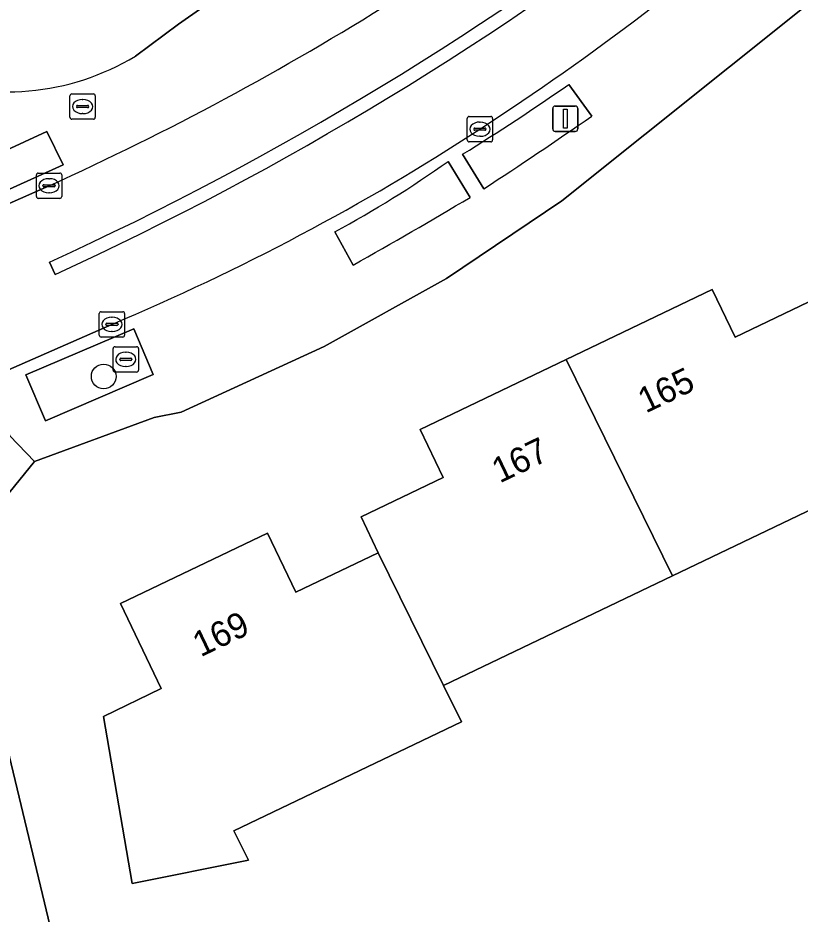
# Model space of a CAD drawing. Extents: x 162879 to 165540, y 384011 to 385181.
# Drawn here: x 164285.13 to 164316.02, y 384500.81 to 384536.21 of the extents above; entities that cross this region are included whole.
import ezdxf

# ---------------------------------------------------------------- set-up
doc = ezdxf.new("R2010")
doc.units = 0
for name, color, linetype in [('IMGEO_Boom', 7, 'Continuous'), ('IMGEO_Brandkraan', 7, 'Continuous'), ('IMGEO_Erf', 7, 'Continuous'), ('IMGEO_Groenvoorziening', 7, 'Continuous'), ('IMGEO_Kolk', 7, 'Continuous'), ('IMGEO_Lichtmast', 7, 'Continuous'), ('IMGEO_Pand', 7, 'Continuous'), ('IMGEO_Pand_nummerreeks', 7, 'Continuous'), ('IMGEO_Parkeervlak_open', 7, 'Continuous'), ('IMGEO_Rijbaan_lokaal_gesloten', 7, 'Continuous'), ('IMGEO_Rijbaan_lokaal_open', 7, 'Continuous'), ('IMGEO_Rioolput', 7, 'Continuous'), ('IMGEO_Voetpad_open', 7, 'Continuous')]:
    doc.layers.add(name, color=color, linetype=linetype)

msp = doc.modelspace()

# ---------------------------------------------------------------- linework, layer by layer
at = {"layer": 'IMGEO_Boom'}
msp.add_circle((164288.518, 384522.046), 0.489, dxfattribs=at)
at = {"layer": 'IMGEO_Brandkraan'}
for p, q in [((164287.184, 384532.282), (164287.184, 384533.134)), ((164287.259, 384533.208), (164288.111, 384533.208)), ((164288.185, 384533.134), (164288.185, 384532.282)), ((164287.443, 384532.702), (164287.443, 384532.714)), ((164287.881, 384532.665), (164287.483, 384532.665)), ((164287.486, 384532.751), (164287.884, 384532.751)), ((164287.672, 384532.988), (164287.697, 384532.988)), ((164287.927, 384532.714), (164287.927, 384532.702)), ((164287.695, 384532.428), (164287.67, 384532.428)), ((164288.111, 384532.208), (164287.259, 384532.208))]:
    msp.add_line(p, q, dxfattribs=at)
for points in [[(164287.184, 384532.282), (164287.184, 384533.134)], [(164287.259, 384533.208), (164288.111, 384533.208)], [(164288.185, 384533.134), (164288.185, 384532.282)], [(164288.111, 384532.208), (164287.259, 384532.208)]]:
    msp.add_lwpolyline(points, dxfattribs=at)
for centre, radius, start, end in [((164287.261, 384533.132), 0.0765, 91.552, 178.448), ((164287.261, 384533.132), 0.0765, 91.552, 178.448), ((164288.109, 384533.132), 0.0765, 1.552, 88.448), ((164288.109, 384533.132), 0.0765, 1.552, 88.448), ((164287.483, 384532.711), 0.0403, 85.8775, 175.7526), ((164287.48, 384532.701), 0.0366, 178.938, 274.7102), ((164287.884, 384532.708), 0.043, 264.8664, 352.4533), ((164287.888, 384532.713), 0.0386, 1.7309, 96.639), ((164287.261, 384532.284), 0.0765, 181.552, 268.448), ((164287.261, 384532.284), 0.0765, 181.552, 268.448), ((164288.109, 384532.284), 0.0765, 271.552, 358.448), ((164288.109, 384532.284), 0.0765, 271.552, 358.448)]:
    msp.add_arc(centre, radius, start, end, dxfattribs=at)
for centre, major_axis, ratio, start_param, end_param in [((164287.671, 384532.708), (-0.387, 0.002), 0.722429, 4.712389, 7.853982), ((164287.696, 384532.708), (-0.39, 0.002), 0.717154, 1.570796, 4.712389)]:
    msp.add_ellipse(centre, major_axis=major_axis, ratio=ratio, start_param=start_param, end_param=end_param, dxfattribs=at)
at = {"layer": 'IMGEO_Erf'}
for points in [[(164289.768, 384534.7), (164291.477, 384535.954), (164309.602, 384548.644), (164322.198, 384559.899), (164322.408, 384560.17), (164322.494, 384560.391), (164335.312, 384590.058), (164348.766, 384620.706), (164354.011, 384618.805), (164357.798, 384629.685), (164376.258, 384683.505)], [(164343.231, 384535.083), (164338.601, 384533.743), (164336.389, 384533.103), (164335.651, 384535.572), (164334.209, 384540.468), (164333.765, 384541.881), (164316.513, 384536.895), (164306.606, 384528.987), (164302.056, 384525.919), (164297.225, 384523.229), (164291.581, 384520.639), (164290.508, 384520.429), (164285.786, 384518.69), (164283.972, 384516.463), (164283.48, 384513.165), (164284.083, 384509.933), (164286.485, 384500)], [(164319.978, 384518.476), (164310.981, 384514.168), (164301.942, 384509.84), (164302.646, 384508.409), (164293.663, 384504.108), (164294.23, 384502.941), (164289.646, 384502.024), (164288.506, 384508.613), (164290.79, 384509.727), (164289.187, 384513.076), (164294.99, 384515.854), (164296.105, 384513.528), (164299.361, 384515.088), (164298.681, 384516.505), (164301.922, 384518.057), (164301.016, 384519.949), (164306.785, 384522.712), (164312.556, 384525.476), (164313.456, 384523.6), (164316.676, 384525.142)]]:
    msp.add_lwpolyline(points, dxfattribs=at)
msp.add_arc((164284.701, 384543.059), 9.774, 248.8599, 301.2234, dxfattribs=at)
at = {"layer": 'IMGEO_Groenvoorziening'}
for points in [[(164286.268, 384531.721), (164282.02, 384529.761), (164282.662, 384528.478), (164286.913, 384530.399)], [(164286.215, 384520.292), (164290.476, 384522.127), (164289.704, 384523.929), (164285.445, 384522.108)]]:
    msp.add_lwpolyline(points, close=True, dxfattribs=at)
at = {"layer": 'IMGEO_Kolk'}
for p, q in [((164302.951, 384532.313), (164303.803, 384532.313)), ((164302.876, 384531.387), (164302.876, 384532.239)), ((164303.364, 384532.093), (164303.389, 384532.093)), ((164303.877, 384532.239), (164303.877, 384531.387)), ((164303.135, 384531.807), (164303.135, 384531.819)), ((164303.573, 384531.77), (164303.175, 384531.77)), ((164303.178, 384531.856), (164303.576, 384531.856)), ((164303.619, 384531.819), (164303.619, 384531.807)), ((164303.803, 384531.313), (164302.951, 384531.313)), ((164303.387, 384531.533), (164303.362, 384531.533)), ((164285.86, 384529.152), (164285.86, 384530.004)), ((164285.935, 384530.078), (164286.787, 384530.078)), ((164286.348, 384529.858), (164286.373, 384529.858)), ((164286.861, 384530.004), (164286.861, 384529.152)), ((164286.119, 384529.572), (164286.119, 384529.584)), ((164286.557, 384529.535), (164286.159, 384529.535)), ((164286.162, 384529.621), (164286.56, 384529.621)), ((164286.603, 384529.584), (164286.603, 384529.572)), ((164286.371, 384529.298), (164286.346, 384529.298)), ((164286.787, 384529.078), (164285.935, 384529.078)), ((164288.341, 384523.678), (164288.341, 384524.53)), ((164288.416, 384524.604), (164289.268, 384524.604)), ((164289.342, 384524.53), (164289.342, 384523.678)), ((164288.829, 384524.384), (164288.854, 384524.384)), ((164288.6, 384524.098), (164288.6, 384524.11)), ((164289.038, 384524.061), (164288.64, 384524.061)), ((164288.643, 384524.147), (164289.041, 384524.147)), ((164288.852, 384523.824), (164288.827, 384523.824)), ((164289.084, 384524.11), (164289.084, 384524.098)), ((164289.268, 384523.604), (164288.416, 384523.604))]:
    msp.add_line(p, q, dxfattribs=at)
for points in [[(164302.951, 384532.313), (164303.803, 384532.313)], [(164302.876, 384531.387), (164302.876, 384532.239)], [(164303.877, 384532.239), (164303.877, 384531.387)], [(164303.803, 384531.313), (164302.951, 384531.313)], [(164285.86, 384529.152), (164285.86, 384530.004)], [(164285.935, 384530.078), (164286.787, 384530.078)], [(164286.861, 384530.004), (164286.861, 384529.152)], [(164286.787, 384529.078), (164285.935, 384529.078)], [(164288.341, 384523.678), (164288.341, 384524.53)], [(164288.416, 384524.604), (164289.268, 384524.604)], [(164289.342, 384524.53), (164289.342, 384523.678)], [(164289.268, 384523.604), (164288.416, 384523.604)]]:
    msp.add_lwpolyline(points, dxfattribs=at)
for centre, radius, start, end in [((164302.953, 384532.237), 0.0765, 91.552, 178.448), ((164302.953, 384532.237), 0.0765, 91.552, 178.448), ((164303.801, 384532.237), 0.0765, 1.552, 88.448), ((164303.801, 384532.237), 0.0765, 1.552, 88.448), ((164303.175, 384531.816), 0.0403, 85.8775, 175.7526), ((164303.172, 384531.806), 0.0366, 178.938, 274.7102), ((164303.576, 384531.813), 0.043, 264.8664, 352.4533), ((164303.58, 384531.818), 0.0386, 1.7309, 96.639), ((164302.953, 384531.389), 0.0765, 181.552, 268.448), ((164302.953, 384531.389), 0.0765, 181.552, 268.448), ((164303.801, 384531.389), 0.0765, 271.552, 358.448), ((164303.801, 384531.389), 0.0765, 271.552, 358.448), ((164285.937, 384530.002), 0.0765, 91.552, 178.448), ((164285.937, 384530.002), 0.0765, 91.552, 178.448), ((164286.785, 384530.002), 0.0765, 1.552, 88.448), ((164286.785, 384530.002), 0.0765, 1.552, 88.448), ((164286.159, 384529.581), 0.0403, 85.8775, 175.7526), ((164286.156, 384529.571), 0.0366, 178.938, 274.7102), ((164286.56, 384529.578), 0.043, 264.8664, 352.4533), ((164286.564, 384529.583), 0.0386, 1.7309, 96.639), ((164285.937, 384529.154), 0.0765, 181.552, 268.448), ((164285.937, 384529.154), 0.0765, 181.552, 268.448), ((164286.785, 384529.154), 0.0765, 271.552, 358.448), ((164286.785, 384529.154), 0.0765, 271.552, 358.448), ((164288.418, 384524.528), 0.0765, 91.552, 178.448), ((164288.418, 384524.528), 0.0765, 91.552, 178.448), ((164289.266, 384524.528), 0.0765, 1.552, 88.448), ((164289.266, 384524.528), 0.0765, 1.552, 88.448), ((164288.64, 384524.107), 0.0403, 85.8775, 175.7526), ((164288.637, 384524.097), 0.0366, 178.938, 274.7102), ((164289.041, 384524.104), 0.043, 264.8664, 352.4533), ((164289.045, 384524.109), 0.0386, 1.7309, 96.639), ((164288.418, 384523.68), 0.0765, 181.552, 268.448), ((164288.418, 384523.68), 0.0765, 181.552, 268.448), ((164289.266, 384523.68), 0.0765, 271.552, 358.448), ((164289.266, 384523.68), 0.0765, 271.552, 358.448)]:
    msp.add_arc(centre, radius, start, end, dxfattribs=at)
for centre, major_axis, ratio, start_param, end_param in [((164303.363, 384531.813), (-0.387, 0.002), 0.722429, 4.712389, 7.853982), ((164303.388, 384531.813), (-0.39, 0.002), 0.717154, 1.570796, 4.712389), ((164286.347, 384529.578), (-0.387, 0.002), 0.722429, 4.712389, 7.853982), ((164286.372, 384529.578), (-0.39, 0.002), 0.717154, 1.570796, 4.712389), ((164288.828, 384524.104), (-0.387, 0.002), 0.722429, 4.712389, 7.853982), ((164288.853, 384524.104), (-0.39, 0.002), 0.717154, 1.570796, 4.712389)]:
    msp.add_ellipse(centre, major_axis=major_axis, ratio=ratio, start_param=start_param, end_param=end_param, dxfattribs=at)
at = {"layer": 'IMGEO_Lichtmast'}
for p, q in [((164306.354, 384532.724), (164307.144, 384532.724)), ((164307.144, 384532.724), (164306.354, 384532.724)), ((164306.254, 384531.824), (164306.254, 384532.624)), ((164306.254, 384532.624), (164306.254, 384531.824)), ((164307.244, 384532.624), (164307.244, 384531.824)), ((164307.244, 384531.824), (164307.244, 384532.624)), ((164307.144, 384531.724), (164306.354, 384531.724)), ((164306.354, 384531.724), (164307.144, 384531.724))]:
    msp.add_line(p, q, dxfattribs=at)
msp.add_lwpolyline([(164306.674, 384532.599), (164306.824, 384532.599), (164306.824, 384531.849), (164306.674, 384531.849), (164306.674, 384532.599)], dxfattribs=at)
for centre, start, end in [((164306.354, 384532.624), 90, 180), ((164306.354, 384532.624), 90, 180), ((164307.144, 384532.624), 0, 90), ((164307.144, 384532.624), 360, 90), ((164306.354, 384531.824), 180, 270), ((164306.354, 384531.824), 180, 270), ((164307.144, 384531.824), 270, 0), ((164307.144, 384531.824), 270, 0)]:
    msp.add_arc(centre, 0.1, start, end, dxfattribs=at)
at = {"layer": 'IMGEO_Pand'}
for points in [[(164306.785, 384522.712), (164310.981, 384514.168), (164319.978, 384518.476), (164319.307, 384519.965), (164316.676, 384525.142), (164313.456, 384523.6), (164312.556, 384525.476)], [(164306.785, 384522.712), (164301.016, 384519.949), (164301.922, 384518.057), (164298.681, 384516.505), (164299.361, 384515.088), (164301.942, 384509.84), (164310.981, 384514.168)], [(164301.942, 384509.84), (164299.361, 384515.088), (164296.105, 384513.528), (164294.99, 384515.854), (164289.187, 384513.076), (164290.79, 384509.727), (164288.506, 384508.613), (164289.646, 384502.024), (164294.23, 384502.941), (164293.663, 384504.108), (164302.646, 384508.409)]]:
    msp.add_lwpolyline(points, close=True, dxfattribs=at)
at = {"layer": 'IMGEO_Parkeervlak_open'}
for points in [[(164307.792, 384532.326), (164306.883, 384533.577)], [(164302.693, 384530.823), (164303.527, 384529.455)], [(164302.991, 384529.119), (164302.121, 384530.54)], [(164297.65, 384527.763), (164298.374, 384526.444)]]:
    msp.add_lwpolyline(points, dxfattribs=at)
for centre, radius, start, end in [((164249.201, 384616.772), 101.236, 301.89706, 304.73512), ((164209.354, 384673.956), 172.479, 303.09264, 304.80058), ((164277.425, 384565.313), 42.65, 298.3074, 305.3825), ((164189.496, 384719.687), 221.804, 299.39797, 300.77637)]:
    msp.add_arc(centre, radius, start, end, dxfattribs=at)
at = {"layer": 'IMGEO_Rijbaan_lokaal_gesloten'}
for points in [[(164286.361, 384529.578), (164281.489, 384527.428), (164280.641, 384527.053), (164280.303, 384526.951), (164271.177, 384524.499), (164261.372, 384522.084), (164260.145, 384521.86), (164253.991, 384520.814), (164230.853, 384516.807), (164214.616, 384514.015), (164194.434, 384510.531), (164173.254, 384506.871), (164153.085, 384503.375), (164131.975, 384499.751), (164123.378, 384498.213)], [(164286.599, 384526.079), (164286.382, 384526.565)], [(164283.876, 384521.927), (164288.842, 384524.104)]]:
    msp.add_lwpolyline(points, dxfattribs=at)
for centre, radius, start, end in [((164233.509, 384642.199), 127.149, 294.57204, 321.27787), ((164233.476, 384642.181), 127.678, 294.58672, 321.29938), ((164243.341, 384623.883), 109.914, 303.10707, 311.39454), ((164239.746, 384632.591), 113.069, 294.34745, 302.18983), ((164252.885, 384609.456), 92.617, 292.84451, 303.03621)]:
    msp.add_arc(centre, radius, start, end, dxfattribs=at)
at = {"layer": 'IMGEO_Rijbaan_lokaal_open'}
msp.add_lwpolyline([(164286.382, 384526.565), (164286.599, 384526.079)], dxfattribs=at)
for centre, radius, start, end in [((164233.509, 384642.199), 127.149, 294.57204, 321.27787), ((164233.476, 384642.181), 127.678, 294.58672, 321.29938)]:
    msp.add_arc(centre, radius, start, end, dxfattribs=at)
at = {"layer": 'IMGEO_Rioolput'}
for p, q in [((164288.89, 384522.296), (164288.89, 384523.148)), ((164288.965, 384523.222), (164289.817, 384523.222)), ((164289.891, 384523.148), (164289.891, 384522.296)), ((164289.192, 384522.765), (164289.59, 384522.765)), ((164289.378, 384523.002), (164289.403, 384523.002)), ((164289.149, 384522.716), (164289.149, 384522.728)), ((164289.587, 384522.679), (164289.189, 384522.679)), ((164289.401, 384522.442), (164289.376, 384522.442)), ((164289.633, 384522.728), (164289.633, 384522.716)), ((164289.817, 384522.222), (164288.965, 384522.222))]:
    msp.add_line(p, q, dxfattribs=at)
for points in [[(164288.89, 384522.296), (164288.89, 384523.148)], [(164288.965, 384523.222), (164289.817, 384523.222)], [(164289.891, 384523.148), (164289.891, 384522.296)], [(164289.817, 384522.222), (164288.965, 384522.222)]]:
    msp.add_lwpolyline(points, dxfattribs=at)
for centre, radius, start, end in [((164288.967, 384523.146), 0.0765, 91.552, 178.448), ((164288.967, 384523.146), 0.0765, 91.552, 178.448), ((164289.815, 384523.146), 0.0765, 1.552, 88.448), ((164289.815, 384523.146), 0.0765, 1.552, 88.448), ((164289.189, 384522.725), 0.0403, 85.8775, 175.7526), ((164289.594, 384522.727), 0.0386, 1.7309, 96.639), ((164289.186, 384522.715), 0.0366, 178.938, 274.7102), ((164289.59, 384522.722), 0.043, 264.8664, 352.4533), ((164288.967, 384522.298), 0.0765, 181.552, 268.448), ((164288.967, 384522.298), 0.0765, 181.552, 268.448), ((164289.815, 384522.298), 0.0765, 271.552, 358.448), ((164289.815, 384522.298), 0.0765, 271.552, 358.448)]:
    msp.add_arc(centre, radius, start, end, dxfattribs=at)
for centre, major_axis, ratio, start_param, end_param in [((164289.377, 384522.722), (-0.387, 0.002), 0.722429, 4.712389, 7.853982), ((164289.402, 384522.722), (-0.39, 0.002), 0.717154, 1.570796, 4.712389)]:
    msp.add_ellipse(centre, major_axis=major_axis, ratio=ratio, start_param=start_param, end_param=end_param, dxfattribs=at)
at = {"layer": 'IMGEO_Voetpad_open'}
for points in [[(164377.118, 384685.851), (164376.258, 384683.505), (164357.798, 384629.685), (164354.011, 384618.805), (164348.766, 384620.706), (164335.312, 384590.058), (164322.494, 384560.391), (164322.408, 384560.17), (164322.198, 384559.899), (164309.602, 384548.644), (164291.477, 384535.954), (164289.768, 384534.7)], [(164288.842, 384524.104), (164283.876, 384521.927), (164284.064, 384521.474), (164284.813, 384519.697), (164285.786, 384518.69), (164290.508, 384520.429), (164291.581, 384520.639), (164297.225, 384523.229), (164302.056, 384525.919), (164306.606, 384528.987), (164316.513, 384536.895), (164328.081, 384547.382), (164332.093, 384551.069)], [(164281.176, 384533.942), (164280.664, 384529.135), (164281.257, 384527.91), (164281.489, 384527.428), (164286.361, 384529.578)], [(164306.883, 384533.577), (164307.792, 384532.326)], [(164303.527, 384529.455), (164302.693, 384530.823)], [(164302.121, 384530.54), (164302.991, 384529.119)], [(164298.374, 384526.444), (164297.65, 384527.763)], [(164295.335, 384441.27), (164292.496, 384465.91), (164289.825, 384479.842), (164287.479, 384494.408), (164286.485, 384500), (164284.083, 384509.933), (164283.48, 384513.165), (164283.972, 384516.463), (164285.786, 384518.69), (164284.813, 384519.697)]]:
    msp.add_lwpolyline(points, dxfattribs=at)
for points in [[(164286.268, 384531.721), (164286.913, 384530.399), (164282.662, 384528.478), (164282.02, 384529.761)], [(164290.476, 384522.127), (164286.215, 384520.292), (164285.445, 384522.108), (164289.704, 384523.929)]]:
    msp.add_lwpolyline(points, close=True, dxfattribs=at)
for centre, radius, start, end in [((164243.341, 384623.883), 109.914, 303.10707, 311.39454), ((164239.746, 384632.591), 113.069, 294.34745, 302.18983), ((164284.701, 384543.059), 9.774, 248.8599, 301.2234), ((164249.201, 384616.772), 101.236, 301.89706, 304.73512), ((164209.354, 384673.956), 172.479, 303.09264, 304.80058), ((164252.885, 384609.456), 92.617, 292.84451, 303.03621), ((164277.425, 384565.313), 42.65, 298.3074, 305.3825), ((164189.496, 384719.687), 221.804, 299.39797, 300.77637)]:
    msp.add_arc(centre, radius, start, end, dxfattribs=at)

# ---------------------------------------------------------------- texts
at = {"layer": 'IMGEO_Pand_nummerreeks'}
for s, rotation, p in [('165', 25.5918, (164309.927, 384520.58)), ('167', 25.594, (164304.158, 384517.816)), ('169', 25.5826, (164292.344, 384510.95))]:
    msp.add_text(s, height=1, rotation=rotation, dxfattribs=at).set_placement(p)

doc.saveas('drawing.dxf')
